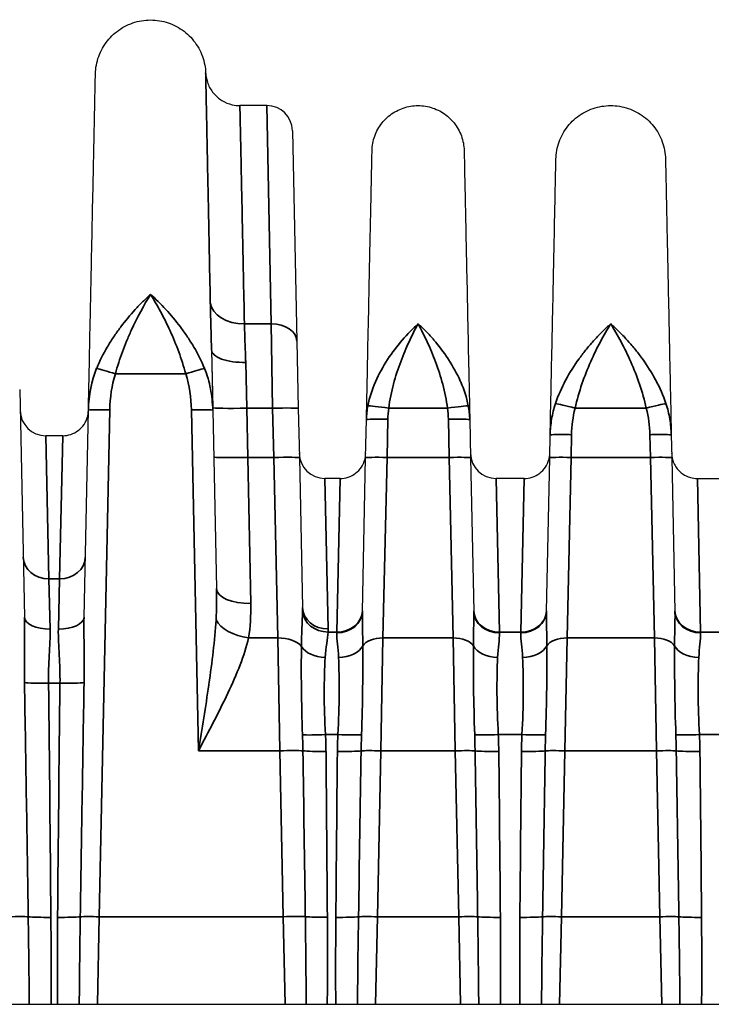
# Model space of a CAD drawing. Header units: millimetres. Extents: x 399 to 6233, y -1870 to 1602.
# Tile 617 of 656: x 5369 to 5385, y 665 to 688. Entities that reach past the tile are written whole.
import ezdxf

# ---------------------------------------------------------------- set-up
doc = ezdxf.new("R2010")
doc.units = ezdxf.units.MM
doc.layers.add('可見 (ISO)', color=7, linetype='Continuous', lineweight=25)
doc.layers.add('窄部可見 (ISO)', color=7, linetype='Continuous', lineweight=35)

msp = doc.modelspace()

# ---------------------------------------------------------------- linework, layer by layer
at = {"layer": '可見 (ISO)'}
for p, q in [((5374.602, 686.322), (5373.973, 686.322)), ((5375.202, 685.734), (5375.305, 680.819)), ((5375.305, 680.819), (5375.338, 679.243)), ((5373.309, 680.614), (5373.339, 679.206)), ((5373.309, 680.614), (5373.337, 679.263)), ((5368.829, 679.685), (5368.94, 674.367)), ((5370.332, 674.367), (5370.434, 679.206)), ((5373.339, 679.206), (5373.426, 675.039)), ((5375.338, 679.243), (5375.362, 678.092)), ((5376.91, 678.093), (5376.929, 678.985)), ((5379.343, 678.985), (5379.362, 678.093)), ((5369.834, 678.609), (5369.439, 678.609)), ((5381.21, 678.093), (5381.222, 678.626)), ((5384.051, 678.626), (5384.062, 678.093)), ((5375.362, 678.092), (5375.435, 674.595)), ((5376.835, 674.499), (5376.91, 678.093)), ((5379.362, 678.093), (5379.437, 674.499)), ((5381.135, 674.499), (5381.21, 678.093)), ((5384.062, 678.093), (5384.137, 674.499)), ((5376.313, 677.609), (5375.96, 677.609)), ((5380.613, 677.609), (5379.96, 677.609)), ((5384.66, 677.609), (5385.313, 677.609)), ((5330.636, 665.322), (5435.136, 665.322))]:
    msp.add_line(p, q, dxfattribs=at)
for centre, start, end in [((5374.602, 685.722), 1.2, 90), ((5373.917, 685.022), 83.2026, 83.206), ((5369.439, 679.209), 181.2, 270), ((5375.96, 678.209), 181.2, 270), ((5379.96, 678.209), 181.2, 270)]:
    msp.add_arc(centre, 0.6, start, end, dxfattribs=at)
for points, knots in [([(5370.598, 687.061), (5370.601, 687.199), (5370.627, 687.339), (5370.721, 687.601), (5370.791, 687.726), (5370.965, 687.945), (5371.071, 688.041), (5371.306, 688.192), (5371.437, 688.249), (5371.708, 688.317), (5371.851, 688.329), (5372.129, 688.307), (5372.268, 688.272), (5372.524, 688.161), (5372.645, 688.084), (5372.852, 687.897), (5372.942, 687.785), (5373.078, 687.542), (5373.127, 687.407), (5373.164, 687.21), (5373.171, 687.149), (5373.173, 687.088)], [0, 0, 0, 0, 0.0415912, 0.0415912, 0.0834756, 0.0834756, 0.1253494, 0.1253494, 0.1672236, 0.1672236, 0.2090978, 0.2090978, 0.2509719, 0.2509719, 0.292846, 0.292846, 0.3347202, 0.3347202, 0.3765944, 0.3765944, 0.3948716, 0.3948716, 0.3948716, 0.3948716]), ([(5370.434, 679.206), (5370.447, 679.837), (5370.46, 680.449), (5370.471, 681.001), (5370.482, 681.526), (5370.493, 682.03), (5370.503, 682.501), (5370.52, 683.346), (5370.536, 684.089), (5370.549, 684.729), (5370.55, 684.775), (5370.551, 684.819), (5370.552, 684.862), (5370.557, 685.078), (5370.561, 685.279), (5370.565, 685.464), (5370.568, 685.614), (5370.571, 685.754), (5370.574, 685.883), (5370.579, 686.14), (5370.584, 686.357), (5370.587, 686.533), (5370.595, 686.885), (5370.598, 687.061), (5370.598, 687.061)], [0.0274153, 0.0274153, 0.0274153, 0.0274153, 0.0879048, 0.0879048, 0.0879048, 0.1455713, 0.1455713, 0.1455713, 0.2489578, 0.2489578, 0.2489578, 0.2563426, 0.2563426, 0.2563426, 0.2930805, 0.2930805, 0.2930805, 0.3228054, 0.3228054, 0.3228054, 0.3818834, 0.3818834, 0.3818834, 0.5, 0.5, 0.5, 0.5]), ([(5373.173, 687.088), (5373.177, 687.002), (5373.195, 686.916), (5373.256, 686.755), (5373.301, 686.678), (5373.412, 686.545), (5373.479, 686.486), (5373.627, 686.395), (5373.709, 686.362), (5373.852, 686.329), (5373.912, 686.322), (5373.973, 686.322)], [0, 0, 0, 0, 0.0257313, 0.0257313, 0.0517438, 0.0517438, 0.0777478, 0.0777478, 0.1037521, 0.1037521, 0.1217844, 0.1217844, 0.1217844, 0.1217844]), ([(5377.061, 685.269), (5377.063, 685.384), (5377.085, 685.501), (5377.163, 685.72), (5377.222, 685.824), (5377.367, 686.007), (5377.455, 686.087), (5377.651, 686.213), (5377.761, 686.261), (5377.987, 686.318), (5378.106, 686.328), (5378.339, 686.309), (5378.455, 686.28), (5378.669, 686.188), (5378.77, 686.123), (5378.943, 685.967), (5379.017, 685.874), (5379.131, 685.671), (5379.172, 685.558), (5379.204, 685.386), (5379.21, 685.327), (5379.212, 685.269)], [0, 0, 0, 0, 0.0347036, 0.0347036, 0.0696795, 0.0696795, 0.1046456, 0.1046456, 0.1396121, 0.1396121, 0.1745785, 0.1745785, 0.2095449, 0.2095449, 0.2445113, 0.2445113, 0.2794777, 0.2794777, 0.3144441, 0.3144441, 0.3320164, 0.3320164, 0.3320164, 0.3320164]), ([(5381.357, 685.069), (5381.359, 685.207), (5381.385, 685.345), (5381.479, 685.606), (5381.548, 685.73), (5381.721, 685.947), (5381.826, 686.043), (5382.059, 686.193), (5382.19, 686.25), (5382.459, 686.317), (5382.601, 686.329), (5382.877, 686.307), (5383.016, 686.272), (5383.27, 686.162), (5383.39, 686.086), (5383.596, 685.9), (5383.685, 685.789), (5383.821, 685.547), (5383.869, 685.413), (5383.907, 685.208), (5383.914, 685.138), (5383.916, 685.069)], [0, 0, 0, 0, 0.0413231, 0.0413231, 0.0829384, 0.0829384, 0.1245431, 0.1245431, 0.1661483, 0.1661483, 0.2077533, 0.2077533, 0.2493584, 0.2493584, 0.2909635, 0.2909635, 0.3325686, 0.3325686, 0.3741737, 0.3741737, 0.3950529, 0.3950529, 0.3950529, 0.3950529]), ([(5376.929, 678.985), (5376.94, 679.49), (5376.95, 679.977), (5376.959, 680.42), (5376.968, 680.847), (5376.977, 681.256), (5376.985, 681.636), (5376.993, 682.023), (5377, 682.382), (5377.007, 682.714), (5377.014, 683.046), (5377.021, 683.353), (5377.026, 683.623), (5377.029, 683.756), (5377.032, 683.882), (5377.034, 683.999), (5377.037, 684.119), (5377.039, 684.23), (5377.041, 684.333), (5377.045, 684.538), (5377.049, 684.71), (5377.052, 684.85), (5377.058, 685.129), (5377.061, 685.269), (5377.061, 685.269)], [0.0294093, 0.0294093, 0.0294093, 0.0294093, 0.089244, 0.089244, 0.089244, 0.1470574, 0.1470574, 0.1470574, 0.2058814, 0.2058814, 0.2058814, 0.2647055, 0.2647055, 0.2647055, 0.2938656, 0.2938656, 0.2938656, 0.3235296, 0.3235296, 0.3235296, 0.3823536, 0.3823536, 0.3823536, 0.5, 0.5, 0.5, 0.5]), ([(5379.212, 685.269), (5379.212, 685.269), (5379.215, 685.129), (5379.22, 684.85), (5379.225, 684.64), (5379.231, 684.356), (5379.238, 683.999), (5379.241, 683.882), (5379.243, 683.756), (5379.246, 683.623), (5379.252, 683.353), (5379.258, 683.046), (5379.265, 682.714), (5379.272, 682.382), (5379.28, 682.023), (5379.288, 681.636), (5379.296, 681.256), (5379.304, 680.847), (5379.313, 680.42), (5379.323, 679.977), (5379.333, 679.49), (5379.343, 678.985)], [0.5000084, 0.5000084, 0.5000084, 0.5000084, 0.6176498, 0.6176498, 0.6176498, 0.7061501, 0.7061501, 0.7061501, 0.735298, 0.735298, 0.735298, 0.794122, 0.794122, 0.794122, 0.8529461, 0.8529461, 0.8529461, 0.9107639, 0.9107639, 0.9107639, 0.9705942, 0.9705942, 0.9705942, 0.9705942]), ([(5381.222, 678.626), (5381.234, 679.213), (5381.246, 679.779), (5381.256, 680.282), (5381.264, 680.654), (5381.272, 681.011), (5381.279, 681.349), (5381.287, 681.746), (5381.295, 682.115), (5381.302, 682.455), (5381.309, 682.796), (5381.316, 683.111), (5381.321, 683.386), (5381.324, 683.539), (5381.327, 683.683), (5381.33, 683.815), (5381.337, 684.159), (5381.343, 684.435), (5381.348, 684.641), (5381.354, 684.926), (5381.357, 685.069), (5381.357, 685.069)], [0.030065, 0.030065, 0.030065, 0.030065, 0.0975901, 0.0975901, 0.0975901, 0.1475485, 0.1475485, 0.1475485, 0.2062907, 0.2062907, 0.2062907, 0.265033, 0.265033, 0.265033, 0.2977638, 0.2977638, 0.2977638, 0.3825174, 0.3825174, 0.3825174, 0.5, 0.5, 0.5, 0.5]), ([(5383.916, 685.069), (5383.916, 685.069), (5383.919, 684.926), (5383.925, 684.641), (5383.929, 684.435), (5383.935, 684.159), (5383.942, 683.815), (5383.945, 683.683), (5383.948, 683.54), (5383.951, 683.386), (5383.957, 683.111), (5383.963, 682.796), (5383.971, 682.455), (5383.978, 682.115), (5383.985, 681.746), (5383.994, 681.349), (5384.001, 681.011), (5384.008, 680.654), (5384.016, 680.282), (5384.027, 679.779), (5384.039, 679.213), (5384.051, 678.626)], [0.5000086, 0.5000086, 0.5000086, 0.5000086, 0.6174862, 0.6174862, 0.6174862, 0.7022467, 0.7022467, 0.7022467, 0.7349706, 0.7349706, 0.7349706, 0.7937128, 0.7937128, 0.7937128, 0.852455, 0.852455, 0.852455, 0.9024183, 0.9024183, 0.9024183, 0.9699385, 0.9699385, 0.9699385, 0.9699385]), ([(5369.834, 678.609), (5369.898, 678.609), (5369.964, 678.619), (5370.087, 678.661), (5370.146, 678.692), (5370.249, 678.771), (5370.295, 678.819), (5370.367, 678.927), (5370.395, 678.988), (5370.419, 679.074), (5370.424, 679.098), (5370.431, 679.147), (5370.433, 679.171), (5370.434, 679.196)], [0, 0, 0, 0, 0.01938058, 0.01938058, 0.03888823, 0.03888823, 0.05839129, 0.05839129, 0.07789451, 0.07789451, 0.08520881, 0.08520881, 0.09263584, 0.09263584, 0.09263584, 0.09263584]), ([(5376.313, 677.609), (5376.377, 677.609), (5376.443, 677.619), (5376.566, 677.661), (5376.625, 677.692), (5376.728, 677.771), (5376.774, 677.819), (5376.847, 677.927), (5376.874, 677.988), (5376.898, 678.074), (5376.903, 678.098), (5376.91, 678.147), (5376.912, 678.171), (5376.913, 678.196)], [0, 0, 0, 0, 0.01938058, 0.01938058, 0.03888823, 0.03888823, 0.05839129, 0.05839129, 0.07789451, 0.07789451, 0.08520881, 0.08520881, 0.09263584, 0.09263584, 0.09263584, 0.09263584]), ([(5380.613, 677.609), (5380.677, 677.609), (5380.743, 677.619), (5380.866, 677.661), (5380.925, 677.692), (5381.028, 677.771), (5381.074, 677.819), (5381.147, 677.927), (5381.174, 677.988), (5381.198, 678.074), (5381.203, 678.098), (5381.21, 678.147), (5381.212, 678.171), (5381.213, 678.196)], [0, 0, 0, 0, 0.01938058, 0.01938058, 0.03888823, 0.03888823, 0.05839129, 0.05839129, 0.07789451, 0.07789451, 0.08520881, 0.08520881, 0.09263584, 0.09263584, 0.09263584, 0.09263584]), ([(5384.06, 678.196), (5384.06, 678.173), (5384.062, 678.15), (5384.068, 678.105), (5384.073, 678.082), (5384.089, 678.018), (5384.105, 677.977), (5384.143, 677.901), (5384.166, 677.865), (5384.219, 677.8), (5384.249, 677.77), (5384.313, 677.717), (5384.349, 677.694), (5384.424, 677.656), (5384.463, 677.64), (5384.554, 677.616), (5384.607, 677.609), (5384.66, 677.609)], [0, 0, 0, 0, 0.00692113, 0.00692113, 0.01375081, 0.01375081, 0.02679823, 0.02679823, 0.0393646, 0.0393646, 0.05193098, 0.05193098, 0.06449736, 0.06449736, 0.07706374, 0.07706374, 0.09281981, 0.09281981, 0.09281981, 0.09281981])]:
    msp.add_open_spline(points, degree=3, knots=knots, dxfattribs=at)
msp.add_open_spline([(5373.173, 687.088), (5373.173, 687.088), (5373.173, 687.088), (5373.173, 687.088)], degree=3, dxfattribs=at)
at = {"layer": '窄部可見 (ISO)'}
for p, q in [((5374.705, 681.221), (5374.602, 686.322)), ((5371.676, 681.55), (5371.676, 681.55)), ((5374.078, 681.221), (5374.705, 681.221)), ((5374.738, 679.252), (5374.705, 681.221)), ((5374.137, 679.252), (5374.109, 680.319)), ((5372.708, 680.054), (5371.064, 680.054)), ((5370.934, 679.212), (5370.686, 667.369)), ((5373.006, 671.246), (5372.839, 679.212)), ((5374.738, 679.252), (5374.137, 679.252)), ((5374.137, 679.252), (5374.161, 678.1)), ((5374.762, 678.1), (5374.738, 679.252)), ((5378.822, 679.252), (5377.45, 679.252)), ((5383.468, 679.252), (5381.804, 679.252)), ((5377.429, 678.991), (5377.41, 678.1)), ((5378.862, 678.1), (5378.843, 678.991)), ((5369.51, 675.261), (5369.439, 678.609)), ((5369.762, 675.261), (5369.834, 678.609)), ((5381.721, 678.632), (5381.71, 678.1)), ((5383.562, 678.1), (5383.551, 678.632)), ((5374.161, 678.1), (5374.762, 678.1)), ((5374.161, 678.1), (5374.226, 674.686)), ((5374.857, 673.882), (5374.762, 678.1)), ((5377.41, 678.1), (5377.316, 673.882)), ((5377.41, 678.1), (5378.862, 678.1)), ((5378.956, 673.882), (5378.862, 678.1)), ((5381.71, 678.1), (5381.616, 673.882)), ((5381.71, 678.1), (5383.562, 678.1)), ((5383.656, 673.882), (5383.562, 678.1)), ((5376.035, 674.092), (5375.96, 677.609)), ((5376.236, 674.018), (5376.313, 677.609)), ((5380.037, 674.018), (5379.96, 677.609)), ((5380.536, 674.018), (5380.613, 677.609)), ((5384.66, 677.609), (5384.737, 674.018)), ((5369.51, 675.261), (5369.762, 675.261)), ((5369.54, 674.091), (5369.51, 675.261)), ((5369.762, 675.261), (5369.732, 674.091)), ((5374.857, 673.882), (5374.176, 673.882)), ((5374.857, 673.882), (5374.906, 671.246)), ((5376.034, 674.018), (5376.236, 674.018)), ((5376.236, 674.018), (5376.235, 674.001)), ((5377.267, 671.246), (5377.316, 673.882)), ((5378.956, 673.882), (5377.316, 673.882)), ((5378.956, 673.882), (5379.006, 671.246)), ((5380.037, 674.018), (5380.536, 674.018)), ((5380.037, 674.001), (5380.037, 674.018)), ((5380.536, 674.018), (5380.535, 674.001)), ((5381.567, 671.246), (5381.616, 673.882)), ((5383.656, 673.882), (5381.616, 673.882)), ((5383.656, 673.882), (5383.706, 671.246)), ((5384.737, 674.018), (5385.236, 674.018)), ((5384.737, 674.001), (5384.737, 674.018)), ((5374.064, 673.489), (5374.064, 673.489)), ((5375.408, 673.418), (5375.408, 673.418)), ((5376.845, 673.418), (5376.845, 673.418)), ((5379.427, 673.418), (5379.427, 673.418)), ((5381.145, 673.418), (5381.145, 673.418)), ((5384.127, 673.418), (5384.127, 673.418)), ((5369.77, 672.824), (5369.502, 672.824)), ((5373.122, 671.965), (5373.122, 671.965)), ((5373.072, 671.657), (5373.072, 671.657)), ((5373.205, 671.626), (5373.205, 671.626)), ((5373.293, 671.756), (5373.293, 671.756)), ((5375.437, 671.584), (5375.437, 671.584)), ((5376.263, 671.625), (5375.974, 671.625)), ((5376.813, 671.584), (5376.813, 671.584)), ((5379.459, 671.584), (5379.459, 671.584)), ((5380.563, 671.625), (5380.01, 671.625)), ((5381.113, 671.584), (5381.113, 671.584)), ((5384.159, 671.584), (5384.159, 671.584)), ((5385.263, 671.625), (5384.71, 671.625)), ((5374.906, 671.246), (5373.006, 671.246)), ((5374.987, 667.369), (5374.906, 671.246)), ((5377.267, 671.246), (5377.186, 667.369)), ((5379.006, 671.246), (5377.267, 671.246)), ((5379.087, 667.369), (5379.006, 671.246)), ((5381.567, 671.246), (5381.486, 667.369)), ((5383.706, 671.246), (5381.567, 671.246)), ((5383.787, 667.369), (5383.706, 671.246)), ((5370.643, 665.322), (5370.686, 667.369)), ((5370.686, 667.369), (5374.987, 667.369)), ((5374.987, 667.369), (5375.03, 665.322)), ((5377.143, 665.322), (5377.186, 667.369)), ((5377.186, 667.369), (5379.087, 667.369)), ((5379.087, 667.369), (5379.13, 665.322)), ((5381.443, 665.322), (5381.486, 667.369)), ((5381.486, 667.369), (5383.787, 667.369)), ((5383.787, 667.369), (5383.83, 665.322))]:
    msp.add_line(p, q, dxfattribs=at)
for centre, major_axis, ratio, start_param, end_param in [((5374.078, 681.774), (-0.8, -0.015), 0.691392, 0.078536, 1.557475), ((5371.674, 681.126), (-0.5, 0.01), 0.653997, 4.826665, 4.826703), ((5372.098, 681.126), (-0.5, -0.01), 0.653979, 4.598088, 4.598124), ((5374.705, 680.806), (0.6, 0.013), 0.69138, 0, 1.556315), ((5373.192, 678.374), (-1.807, 2.751), 0.758128, 0.479501, 0.834376), ((5371.064, 680.036), (0.476, -0.152), 0.033257, 1.581382, 2.741613), ((5372.708, 680.036), (0.476, 0.152), 0.033257, 0.39998, 1.560211), ((5374.137, 679.28), (-0.8, -0.017), 0.034892, 0, 1.570065), ((5374.738, 679.231), (0.6, 0.013), 0.034892, 0, 1.570065), ((5377.45, 679.234), (-0.495, 0.072), 0.034539, 4.717398, 6.113427), ((5378.822, 679.234), (0.495, 0.072), 0.034539, 0.169758, 1.565787), ((5381.804, 679.234), (-0.484, 0.127), 0.033759, 4.721243, 5.969613), ((5383.468, 679.234), (0.484, 0.127), 0.033759, 0.313572, 1.561942), ((5374.161, 678.128), (-0.8, -0.017), 0.034892, 0, 1.570065), ((5374.762, 678.079), (0.6, 0.013), 0.034892, 0, 1.570065), ((5377.41, 678.083), (-0.5, 0.01), 0.034892, 4.71312, 6.283185), ((5378.862, 678.083), (0.5, 0.01), 0.034892, 0, 1.570065), ((5381.71, 678.083), (-0.5, 0.01), 0.034892, 4.71312, 6.283185), ((5383.562, 678.083), (0.5, 0.01), 0.034892, 0, 1.570065), ((5369.51, 675.784), (-0.6, -0.013), 0.871195, 0, 1.552549), ((5369.762, 675.784), (0.6, -0.013), 0.871195, 4.730636, 6.283185), ((5374.226, 675.056), (-0.8, -0.017), 0.461544, 0, 1.561129), ((5376.035, 674.608), (-0.6, -0.013), 0.859283, 0, 1.552799), ((5369.54, 674.38), (-0.6, -0.013), 0.481235, 0, 1.560716), ((5369.732, 674.38), (0.6, -0.013), 0.481235, 4.722469, 6.283185), ((5376.034, 674.532), (-0.599, 0.028), 0.856112, 0.114309, 1.610957), ((5376.235, 674.512), (0.6, -0.013), 0.850862, 4.73021, 6.283185), ((5376.236, 674.532), (0.6, -0.013), 0.856313, 4.730324, 6.283185), ((5380.037, 674.532), (-0.6, -0.013), 0.856313, 0, 1.552861), ((5380.037, 674.512), (-0.6, -0.013), 0.850862, 0, 1.552975), ((5380.535, 674.512), (0.6, -0.013), 0.850862, 4.73021, 6.283185), ((5380.536, 674.532), (0.6, -0.013), 0.856313, 4.730324, 6.283185), ((5384.737, 674.532), (-0.6, -0.013), 0.856313, 0, 1.552861), ((5384.737, 674.512), (-0.6, -0.013), 0.850862, 0, 1.552975), ((5374.176, 674.332), (-0.786, 0.15), 0.555227, 0.385484, 1.676699), ((5374.857, 673.545), (0.6, 0.013), 0.56206, 0.384076, 1.559023), ((5377.316, 673.601), (-0.5, 0.01), 0.56206, 4.724162, 5.958793), ((5378.956, 673.601), (0.5, 0.01), 0.56206, 0.324392, 1.559023), ((5381.616, 673.601), (-0.5, 0.01), 0.56206, 4.724162, 5.958793), ((5383.656, 673.601), (0.5, 0.01), 0.56206, 0.324392, 1.559023), ((5375.964, 673.821), (-0.599, 0.027), 0.65857, 0.424468, 1.600429), ((5376.278, 673.82), (0.6, 0.02), 0.658485, 4.690186, 5.92531), ((5379.994, 673.82), (-0.6, 0.02), 0.658485, 0.357875, 1.592999), ((5380.578, 673.82), (0.6, 0.02), 0.658485, 4.690186, 5.92531), ((5384.694, 673.82), (-0.6, 0.02), 0.658485, 0.357875, 1.592999), ((5368.134, 688.978), (0.964, -45.999), 0.010868, 1.081508, 1.212085), ((5369.502, 672.859), (-0.6, -0.007), 0.058754, 0.357898, 1.570091), ((5368.781, 680.191), (-0.533, 32.384), 0.019013, 4.304483, 4.482558), ((5370.491, 680.191), (0.533, 32.384), 0.019013, 1.800628, 1.978702), ((5369.77, 672.859), (0.6, -0.007), 0.058754, 4.713094, 5.925287), ((5371.139, 688.978), (-0.964, -45.999), 0.010868, 5.0711, 5.201678), ((5375.974, 671.66), (-0.599, -0.029), 0.058689, 0.454485, 1.567938), ((5371.275, 670.822), (0.098, 8.678), 0.48068, 4.766605, 4.809703), ((5365.915, 671.138), (10.07, 0), 0.998272, 0.009209, 0.048451), ((5387.93, 671.103), (-11.679, 0), 0.998272, 6.23842, 6.27237), ((5376.263, 671.66), (-0.599, 0.027), 0.058699, 1.573438, 2.74251), ((5379.817, 670.834), (0.015, -8.387), 0.359374, 4.617716, 4.662757), ((5380.01, 671.66), (0.599, 0.027), 0.058699, 3.540675, 4.709747), ((5376.456, 670.834), (0.015, 8.387), 0.359374, 4.762021, 4.807062), ((5368.342, 671.103), (11.679, 0), 0.998272, 0.010815, 0.044766), ((5392.23, 671.103), (-11.679, 0), 0.998272, 6.23842, 6.27237), ((5380.563, 671.66), (0.599, -0.027), 0.058699, 4.715031, 5.884103), ((5384.117, 670.834), (0.015, -8.387), 0.359374, 4.617716, 4.662757), ((5384.71, 671.66), (-0.599, -0.027), 0.058699, 0.399082, 1.568154), ((5381.156, 670.834), (0.015, 8.387), 0.359374, 4.762021, 4.807062), ((5373.042, 671.103), (11.679, 0), 0.998272, 0.010815, 0.044766), ((5374.906, 671.225), (-0.6, -0.013), 0.034892, 3.592536, 4.711658), ((2515.516, 627.993), (2860.217, -15.262), 0.998902, 0.019124, 0.020481), ((5375.985, 671.266), (-0.6, -0.006), 0.058756, 0.451486, 1.570247), ((5375.141, 682.461), (-0.566, 35.382), 0.019792, 4.270991, 4.389097), ((5376.993, 679.91), (0.529, 32.381), 0.019208, 1.842505, 1.969301), ((5376.252, 671.265), (-0.6, 0.007), 0.058755, 1.571441, 2.746354), ((8504.666, 620.006), (-3128.226, -18.641), 0.998953, 6.260823, 6.262063), ((5377.267, 671.229), (-0.5, 0.01), 0.034892, 4.71312, 5.888413), ((5379.006, 671.229), (0.5, 0.01), 0.034892, 0.394772, 1.570065), ((2251.606, 620.006), (3128.226, -18.641), 0.998953, 0.021122, 0.022363), ((5380.021, 671.265), (0.6, 0.007), 0.058755, 3.536831, 4.711744), ((5379.28, 679.91), (-0.529, 32.381), 0.019208, 4.313885, 4.44068), ((5381.293, 679.91), (0.529, 32.381), 0.019208, 1.842505, 1.969301), ((5380.552, 671.265), (0.6, -0.007), 0.058755, 4.713034, 5.887947), ((8508.966, 620.006), (-3128.226, -18.641), 0.998953, 6.260823, 6.262063), ((5381.567, 671.229), (0.5, -0.01), 0.034892, 1.571527, 2.746821), ((5383.706, 671.229), (0.5, 0.01), 0.034892, 0.394772, 1.570065), ((2256.306, 620.006), (3128.226, -18.641), 0.998953, 0.021122, 0.022363), ((5384.721, 671.265), (-0.6, -0.007), 0.058755, 0.395239, 1.570152), ((5383.98, 679.91), (-0.529, 32.381), 0.019208, 4.313885, 4.44068), ((5368.587, 667.351), (0.5, 0.01), 0.034892, 0.488057, 1.570065), ((5369.558, 667.389), (-0.6, -0.005), 0.058756, 0.488652, 1.570312), ((5369.715, 667.389), (-0.6, 0.005), 0.058756, 1.57128, 2.65294), ((5370.686, 667.351), (0.5, -0.01), 0.034892, 1.571527, 2.653535), ((5374.987, 667.348), (-0.6, -0.013), 0.034892, 3.680395, 4.711658), ((5376.016, 667.391), (-0.6, -0.004), 0.058757, 0.539472, 1.570406), ((5376.215, 667.389), (-0.6, 0.005), 0.058756, 1.57128, 2.65294), ((5377.186, 667.351), (-0.5, 0.01), 0.034892, 4.71312, 5.795128), ((5379.087, 667.351), (0.5, 0.01), 0.034892, 0.488057, 1.570065), ((5380.058, 667.389), (0.6, 0.005), 0.058756, 3.630245, 4.711905), ((5380.515, 667.389), (0.6, -0.005), 0.058756, 4.712873, 5.794533), ((5381.486, 667.351), (0.5, -0.01), 0.034892, 1.571527, 2.653535), ((5383.787, 667.351), (0.5, 0.01), 0.034892, 0.488057, 1.570065), ((5384.758, 667.389), (-0.6, -0.005), 0.058756, 0.488652, 1.570312)]:
    msp.add_ellipse(centre, major_axis=major_axis, ratio=ratio, start_param=start_param, end_param=end_param, dxfattribs=at)
for points, knots in [([(5373.282, 681.716), (5373.265, 682.561), (5373.25, 683.317), (5373.237, 683.983), (5373.236, 683.987), (5373.236, 683.992), (5373.236, 683.996), (5373.23, 684.327), (5373.223, 684.634), (5373.218, 684.913), (5373.218, 684.917), (5373.218, 684.92), (5373.218, 684.924), (5373.212, 685.203), (5373.207, 685.455), (5373.202, 685.682), (5373.202, 685.684), (5373.202, 685.687), (5373.202, 685.689), (5373.197, 685.916), (5373.193, 686.116), (5373.19, 686.289), (5373.19, 686.291), (5373.19, 686.292), (5373.19, 686.294), (5373.186, 686.467), (5373.183, 686.614), (5373.181, 686.732), (5373.181, 686.733), (5373.181, 686.733), (5373.181, 686.734), (5373.176, 686.969), (5373.173, 687.088), (5373.173, 687.088)], [0, 0, 0, 0, 0.00347114, 0.00347114, 0.00347114, 0.00349482, 0.00349482, 0.00349482, 0.00522004, 0.00522004, 0.00522004, 0.00524223, 0.00524223, 0.00524223, 0.00697026, 0.00697026, 0.00697026, 0.00698964, 0.00698964, 0.00698964, 0.00872109, 0.00872109, 0.00872109, 0.00873705, 0.00873705, 0.00873705, 0.01047215, 0.01047215, 0.01047215, 0.01048446, 0.01048446, 0.01048446, 0.01396875, 0.01396875, 0.01396875, 0.01396875]), ([(5373.973, 686.322), (5373.973, 686.322), (5373.975, 686.21), (5373.982, 685.875), (5373.985, 685.735), (5373.992, 685.404), (5373.996, 685.212), (5374.005, 684.779), (5374.01, 684.536), (5374.022, 684.001), (5374.028, 683.706), (5374.047, 682.753), (5374.062, 682.031), (5374.078, 681.221)], [0.01342763, 0.01342763, 0.01342763, 0.01342763, 0.01677141, 0.01677141, 0.01844855, 0.01844855, 0.02012569, 0.02012569, 0.02180283, 0.02180283, 0.02347997, 0.02347997, 0.02683425, 0.02683425, 0.02683425, 0.02683425]), ([(5370.627, 680.182), (5370.698, 680.354), (5370.781, 680.519), (5370.874, 680.679), (5370.921, 680.758), (5370.97, 680.837), (5371.022, 680.914), (5371.073, 680.991), (5371.127, 681.066), (5371.182, 681.14), (5371.184, 681.143), (5371.187, 681.146), (5371.189, 681.15), (5371.297, 681.293), (5371.41, 681.428), (5371.525, 681.554), (5371.585, 681.619), (5371.644, 681.681), (5371.705, 681.741), (5371.765, 681.8), (5371.827, 681.858), (5371.886, 681.911)], [0, 0, 0, 0, 0.000553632, 0.000553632, 0.000553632, 0.000830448, 0.000830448, 0.000830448, 0.001107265, 0.001107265, 0.001107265, 0.001120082, 0.001120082, 0.001120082, 0.001660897, 0.001660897, 0.001660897, 0.001937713, 0.001937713, 0.001937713, 0.002214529, 0.002214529, 0.002214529, 0.002214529]), ([(5371.886, 681.911), (5371.731, 681.661), (5371.576, 681.376), (5371.433, 681.065), (5371.397, 680.984), (5371.361, 680.902), (5371.326, 680.819), (5371.292, 680.738), (5371.26, 680.655), (5371.229, 680.571), (5371.167, 680.404), (5371.111, 680.232), (5371.064, 680.054)], [-0.000011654, -0.000011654, -0.000011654, -0.000011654, 0.001084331, 0.001084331, 0.001084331, 0.001367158, 0.001367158, 0.001367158, 0.001642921, 0.001642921, 0.001642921, 0.002194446, 0.002194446, 0.002194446, 0.002194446]), ([(5371.886, 681.911), (5372.126, 681.697), (5372.365, 681.44), (5372.583, 681.15), (5372.585, 681.147), (5372.588, 681.143), (5372.59, 681.14), (5372.645, 681.067), (5372.699, 680.991), (5372.75, 680.914), (5372.802, 680.837), (5372.851, 680.759), (5372.898, 680.679), (5372.991, 680.52), (5373.075, 680.355), (5373.145, 680.182)], [-0.000011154, -0.000011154, -0.000011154, -0.000011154, 0.001103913, 0.001103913, 0.001103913, 0.001116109, 0.001116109, 0.001116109, 0.001397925, 0.001397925, 0.001397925, 0.001679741, 0.001679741, 0.001679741, 0.002243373, 0.002243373, 0.002243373, 0.002243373]), ([(5372.708, 680.054), (5372.661, 680.232), (5372.605, 680.404), (5372.544, 680.571), (5372.513, 680.655), (5372.48, 680.738), (5372.446, 680.819), (5372.413, 680.9), (5372.377, 680.98), (5372.342, 681.059), (5372.27, 681.216), (5372.195, 681.366), (5372.119, 681.508), (5372.042, 681.651), (5371.963, 681.787), (5371.886, 681.911)], [0, 0, 0, 0, 0.000545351, 0.000545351, 0.000545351, 0.000818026, 0.000818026, 0.000818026, 0.001090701, 0.001090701, 0.001090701, 0.001636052, 0.001636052, 0.001636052, 0.002181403, 0.002181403, 0.002181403, 0.002181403]), ([(5373.309, 680.614), (5373.309, 680.638), (5373.308, 680.66), (5373.308, 680.683), (5373.307, 680.708), (5373.307, 680.732), (5373.306, 680.757), (5373.305, 680.806), (5373.303, 680.855), (5373.302, 680.904), (5373.3, 681), (5373.297, 681.095), (5373.295, 681.187), (5373.29, 681.372), (5373.285, 681.549), (5373.282, 681.716)], [0.000000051, 0.000000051, 0.000000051, 0.000000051, 0.000078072, 0.000078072, 0.000078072, 0.000163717, 0.000163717, 0.000163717, 0.000335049, 0.000335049, 0.000335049, 0.000678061, 0.000678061, 0.000678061, 0.001367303, 0.001367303, 0.001367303, 0.001367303]), ([(5374.078, 681.221), (5374.082, 681.09), (5374.087, 680.949), (5374.092, 680.798), (5374.095, 680.722), (5374.098, 680.642), (5374.101, 680.561), (5374.103, 680.521), (5374.104, 680.48), (5374.105, 680.438), (5374.106, 680.418), (5374.107, 680.397), (5374.107, 680.376), (5374.108, 680.357), (5374.108, 680.338), (5374.109, 680.319)], [0, 0, 0, 0, 0.000540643, 0.000540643, 0.000540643, 0.000815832, 0.000815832, 0.000815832, 0.000951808, 0.000951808, 0.000951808, 0.001019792, 0.001019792, 0.001019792, 0.001081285, 0.001081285, 0.001081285, 0.001081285]), ([(5376.963, 679.308), (5377.036, 679.69), (5377.213, 680.062), (5377.424, 680.387), (5377.635, 680.711), (5377.886, 680.997), (5378.136, 681.221)], [0, 0, 0, 0, 0.00119489, 0.00119489, 0.00119489, 0.002389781, 0.002389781, 0.002389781, 0.002389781]), ([(5378.136, 681.221), (5378.065, 681.092), (5377.993, 680.952), (5377.924, 680.803), (5377.856, 680.656), (5377.791, 680.501), (5377.73, 680.338), (5377.668, 680.173), (5377.61, 679.997), (5377.562, 679.816), (5377.513, 679.633), (5377.474, 679.446), (5377.45, 679.252)], [-0.000011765, -0.000011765, -0.000011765, -0.000011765, 0.000565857, 0.000565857, 0.000565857, 0.001135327, 0.001135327, 0.001135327, 0.001714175, 0.001714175, 0.001714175, 0.002298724, 0.002298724, 0.002298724, 0.002298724]), ([(5378.136, 681.221), (5378.199, 681.165), (5378.261, 681.106), (5378.323, 681.042), (5378.385, 680.979), (5378.447, 680.912), (5378.507, 680.843), (5378.623, 680.708), (5378.733, 680.562), (5378.837, 680.404), (5378.84, 680.399), (5378.844, 680.394), (5378.847, 680.388), (5378.95, 680.23), (5379.045, 680.06), (5379.122, 679.886), (5379.125, 679.88), (5379.128, 679.874), (5379.131, 679.868), (5379.21, 679.687), (5379.273, 679.499), (5379.309, 679.308)], [-0.000011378, -0.000011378, -0.000011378, -0.000011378, 0.000287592, 0.000287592, 0.000287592, 0.000586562, 0.000586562, 0.000586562, 0.001165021, 0.001165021, 0.001165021, 0.001184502, 0.001184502, 0.001184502, 0.001762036, 0.001762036, 0.001762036, 0.001782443, 0.001782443, 0.001782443, 0.002380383, 0.002380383, 0.002380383, 0.002380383]), ([(5378.822, 679.252), (5378.799, 679.443), (5378.76, 679.629), (5378.712, 679.809), (5378.664, 679.99), (5378.607, 680.166), (5378.545, 680.332), (5378.484, 680.497), (5378.417, 680.654), (5378.348, 680.803), (5378.279, 680.952), (5378.207, 681.093), (5378.136, 681.221)], [0, 0, 0, 0, 0.000572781, 0.000572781, 0.000572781, 0.001145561, 0.001145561, 0.001145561, 0.001718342, 0.001718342, 0.001718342, 0.002291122, 0.002291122, 0.002291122, 0.002291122]), ([(5381.346, 679.36), (5381.409, 679.548), (5381.489, 679.728), (5381.583, 679.903), (5381.585, 679.907), (5381.588, 679.912), (5381.59, 679.917), (5381.682, 680.086), (5381.787, 680.251), (5381.897, 680.405), (5381.9, 680.409), (5381.904, 680.414), (5381.907, 680.419), (5381.961, 680.493), (5382.015, 680.564), (5382.072, 680.634), (5382.131, 680.708), (5382.193, 680.779), (5382.255, 680.848), (5382.317, 680.916), (5382.381, 680.982), (5382.444, 681.044), (5382.508, 681.107), (5382.573, 681.166), (5382.636, 681.221)], [0, 0, 0, 0, 0.000592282, 0.000592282, 0.000592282, 0.000608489, 0.000608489, 0.000608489, 0.001184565, 0.001184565, 0.001184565, 0.00120247, 0.00120247, 0.00120247, 0.001480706, 0.001480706, 0.001480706, 0.001776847, 0.001776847, 0.001776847, 0.002072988, 0.002072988, 0.002072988, 0.002369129, 0.002369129, 0.002369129, 0.002369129]), ([(5382.636, 681.221), (5382.555, 681.092), (5382.473, 680.952), (5382.394, 680.804), (5382.316, 680.657), (5382.241, 680.503), (5382.169, 680.339), (5382.096, 680.174), (5382.026, 679.997), (5381.964, 679.817), (5381.902, 679.634), (5381.847, 679.446), (5381.804, 679.252)], [-0.000011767, -0.000011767, -0.000011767, -0.000011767, 0.000578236, 0.000578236, 0.000578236, 0.001160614, 0.001160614, 0.001160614, 0.001751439, 0.001751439, 0.001751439, 0.002348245, 0.002348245, 0.002348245, 0.002348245]), ([(5382.636, 681.221), (5382.668, 681.193), (5382.7, 681.165), (5382.732, 681.135), (5382.764, 681.106), (5382.796, 681.075), (5382.828, 681.044), (5382.892, 680.982), (5382.955, 680.917), (5383.016, 680.849), (5383.078, 680.781), (5383.139, 680.71), (5383.199, 680.636), (5383.255, 680.566), (5383.311, 680.494), (5383.365, 680.419), (5383.368, 680.415), (5383.371, 680.41), (5383.375, 680.406), (5383.486, 680.251), (5383.59, 680.086), (5383.682, 679.917), (5383.684, 679.912), (5383.687, 679.907), (5383.69, 679.903), (5383.783, 679.728), (5383.864, 679.548), (5383.927, 679.36)], [-0.000011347, -0.000011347, -0.000011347, -0.000011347, 0.000139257, 0.000139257, 0.000139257, 0.000289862, 0.000289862, 0.000289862, 0.000591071, 0.000591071, 0.000591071, 0.00089228, 0.00089228, 0.00089228, 0.001176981, 0.001176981, 0.001176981, 0.001193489, 0.001193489, 0.001193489, 0.001779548, 0.001779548, 0.001779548, 0.001795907, 0.001795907, 0.001795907, 0.002398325, 0.002398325, 0.002398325, 0.002398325]), ([(5383.468, 679.252), (5383.426, 679.444), (5383.372, 679.63), (5383.311, 679.81), (5383.249, 679.991), (5383.179, 680.167), (5383.106, 680.333), (5383.033, 680.499), (5382.957, 680.656), (5382.878, 680.804), (5382.799, 680.952), (5382.717, 681.093), (5382.636, 681.221)], [0, 0, 0, 0, 0.000584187, 0.000584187, 0.000584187, 0.001168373, 0.001168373, 0.001168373, 0.00175256, 0.00175256, 0.00175256, 0.002336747, 0.002336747, 0.002336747, 0.002336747]), ([(5374.109, 680.319), (5373.901, 680.316), (5373.694, 680.345), (5373.546, 680.4), (5373.398, 680.455), (5373.311, 680.534), (5373.309, 680.614)], [0, 0, 0, 0, 0.5, 0.5, 0.5, 1, 1, 1, 1]), ([(5373.145, 680.182), (5373.209, 680.027), (5373.255, 679.867), (5373.318, 679.54), (5373.335, 679.371), (5373.339, 679.206)], [0, 0, 0, 0, 0.000505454, 0.000505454, 0.001010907, 0.001010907, 0.001010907, 0.001010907]), ([(5370.434, 679.206), (5370.434, 679.21), (5370.488, 679.213), (5370.58, 679.214), (5370.673, 679.216), (5370.803, 679.215), (5370.934, 679.212)], [0, 0, 0, 0, 0.5, 0.5, 0.5, 1, 1, 1, 1]), ([(5372.839, 679.212), (5372.97, 679.215), (5373.1, 679.216), (5373.192, 679.214), (5373.285, 679.213), (5373.339, 679.21), (5373.339, 679.206)], [0, 0, 0, 0, 0.5, 0.5, 0.5, 1, 1, 1, 1]), ([(5376.929, 678.985), (5376.929, 678.99), (5376.929, 678.996), (5376.93, 679.003), (5376.93, 679.009), (5376.93, 679.016), (5376.93, 679.023), (5376.931, 679.036), (5376.932, 679.05), (5376.932, 679.064), (5376.934, 679.091), (5376.936, 679.118), (5376.939, 679.145), (5376.945, 679.199), (5376.953, 679.254), (5376.963, 679.308)], [-0.00000006, -0.00000006, -0.00000006, -0.00000006, 0.0000185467, 0.0000185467, 0.0000185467, 0.0000394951, 0.0000394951, 0.0000394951, 0.0000814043, 0.0000814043, 0.0000814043, 0.0001653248, 0.0001653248, 0.0001653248, 0.0003340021, 0.0003340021, 0.0003340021, 0.0003340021]), ([(5381.222, 678.626), (5381.224, 678.749), (5381.236, 678.874), (5381.276, 679.119), (5381.306, 679.24), (5381.346, 679.36)], [-0.000000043, -0.000000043, -0.000000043, -0.000000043, 0.0003786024, 0.0003786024, 0.0007572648, 0.0007572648, 0.0007572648, 0.0007572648]), ([(5383.927, 679.36), (5383.967, 679.24), (5383.996, 679.119), (5384.037, 678.874), (5384.048, 678.749), (5384.051, 678.626)], [0, 0, 0, 0, 0.0003786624, 0.0003786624, 0.0007573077, 0.0007573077, 0.0007573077, 0.0007573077]), ([(5377.429, 678.991), (5377.298, 678.994), (5377.168, 678.995), (5377.076, 678.994), (5376.983, 678.993), (5376.929, 678.989), (5376.929, 678.985)], [0, 0, 0, 0, 0.5, 0.5, 0.5, 1, 1, 1, 1]), ([(5378.843, 678.991), (5378.974, 678.994), (5379.104, 678.995), (5379.197, 678.993), (5379.289, 678.992), (5379.343, 678.989), (5379.343, 678.985)], [0, 0, 0, 0, 0.5, 0.5, 0.5, 1, 1, 1, 1]), ([(5381.222, 678.626), (5381.222, 678.629), (5381.276, 678.633), (5381.368, 678.634), (5381.461, 678.635), (5381.591, 678.634), (5381.721, 678.632)], [0, 0, 0, 0, 0.5, 0.5, 0.5, 1, 1, 1, 1]), ([(5383.551, 678.632), (5383.682, 678.634), (5383.812, 678.635), (5383.904, 678.634), (5383.997, 678.633), (5384.051, 678.629), (5384.051, 678.626)], [0, 0, 0, 0, 0.5, 0.5, 0.5, 1, 1, 1, 1]), ([(5368.94, 672.84), (5368.936, 673.098), (5368.937, 673.355), (5368.939, 673.61), (5368.939, 673.616), (5368.939, 673.622), (5368.939, 673.629), (5368.942, 673.877), (5368.945, 674.124), (5368.94, 674.367)], [0, 0, 0, 0, 0.000774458, 0.000774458, 0.000774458, 0.000793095, 0.000793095, 0.000793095, 0.001548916, 0.001548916, 0.001548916, 0.001548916]), ([(5370.332, 674.367), (5370.327, 674.123), (5370.331, 673.874), (5370.333, 673.624), (5370.333, 673.619), (5370.333, 673.614), (5370.333, 673.609), (5370.335, 673.354), (5370.336, 673.098), (5370.332, 672.84)], [0, 0, 0, 0, 0.000759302, 0.000759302, 0.000759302, 0.000774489, 0.000774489, 0.000774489, 0.001548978, 0.001548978, 0.001548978, 0.001548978]), ([(5376.835, 674.499), (5376.833, 674.376), (5376.835, 674.25), (5376.838, 674.121), (5376.841, 673.983), (5376.844, 673.843), (5376.844, 673.701)], [0.000000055, 0.000000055, 0.000000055, 0.000000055, 0.000500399, 0.000500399, 0.000500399, 0.001035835, 0.001035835, 0.001035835, 0.001035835]), ([(5379.428, 673.701), (5379.428, 673.843), (5379.431, 673.983), (5379.434, 674.121), (5379.437, 674.25), (5379.44, 674.376), (5379.437, 674.499)], [0, 0, 0, 0, 0.000535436, 0.000535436, 0.000535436, 0.00103578, 0.00103578, 0.00103578, 0.00103578]), ([(5381.135, 674.499), (5381.133, 674.376), (5381.135, 674.25), (5381.138, 674.121), (5381.141, 673.983), (5381.144, 673.843), (5381.144, 673.701)], [0.000000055, 0.000000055, 0.000000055, 0.000000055, 0.000500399, 0.000500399, 0.000500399, 0.001035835, 0.001035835, 0.001035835, 0.001035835]), ([(5384.128, 673.701), (5384.128, 673.843), (5384.131, 673.983), (5384.134, 674.121), (5384.137, 674.25), (5384.14, 674.376), (5384.137, 674.499)], [0, 0, 0, 0, 0.000535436, 0.000535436, 0.000535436, 0.00103578, 0.00103578, 0.00103578, 0.00103578]), ([(5373.006, 671.246), (5373.089, 671.76), (5373.173, 672.274), (5373.247, 672.785), (5373.248, 672.791), (5373.248, 672.797), (5373.249, 672.803), (5373.286, 673.058), (5373.32, 673.316), (5373.349, 673.569), (5373.378, 673.816), (5373.401, 674.062), (5373.416, 674.307)], [-0.000015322, -0.000015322, -0.000015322, -0.000015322, 0.001547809, 0.001547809, 0.001547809, 0.001566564, 0.001566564, 0.001566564, 0.002347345, 0.002347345, 0.002347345, 0.00311094, 0.00311094, 0.00311094, 0.00311094]), ([(5369.54, 674.091), (5369.545, 673.895), (5369.531, 673.692), (5369.508, 673.267), (5369.499, 673.046), (5369.502, 672.824)], [0, 0, 0, 0, 0.000661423, 0.000661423, 0.001322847, 0.001322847, 0.001322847, 0.001322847]), ([(5369.77, 672.824), (5369.773, 673.047), (5369.764, 673.264), (5369.741, 673.688), (5369.728, 673.896), (5369.732, 674.091)], [0, 0, 0, 0, 0.000661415, 0.000661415, 0.001322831, 0.001322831, 0.001322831, 0.001322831]), ([(5374.176, 673.882), (5374.13, 673.675), (5374.06, 673.465), (5373.977, 673.251), (5373.894, 673.034), (5373.796, 672.813), (5373.691, 672.592), (5373.586, 672.369), (5373.473, 672.145), (5373.357, 671.919), (5373.243, 671.697), (5373.124, 671.471), (5373.006, 671.246)], [0, 0, 0, 0, 0.000755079, 0.000755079, 0.000755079, 0.001517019, 0.001517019, 0.001517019, 0.002289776, 0.002289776, 0.002289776, 0.003053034, 0.003053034, 0.003053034, 0.003053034]), ([(5376.278, 673.425), (5376.274, 673.538), (5376.263, 673.642), (5376.253, 673.738), (5376.243, 673.834), (5376.233, 673.922), (5376.235, 674.001)], [0, 0, 0, 0, 0.000446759, 0.000446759, 0.000446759, 0.000893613, 0.000893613, 0.000893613, 0.000893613]), ([(5380.037, 674.001), (5380.039, 673.922), (5380.03, 673.834), (5380.02, 673.738), (5380.01, 673.642), (5379.999, 673.538), (5379.994, 673.425)], [0, 0, 0, 0, 0.000446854, 0.000446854, 0.000446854, 0.000893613, 0.000893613, 0.000893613, 0.000893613]), ([(5380.578, 673.425), (5380.574, 673.538), (5380.563, 673.642), (5380.553, 673.738), (5380.543, 673.834), (5380.533, 673.922), (5380.535, 674.001)], [0, 0, 0, 0, 0.000446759, 0.000446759, 0.000446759, 0.000893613, 0.000893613, 0.000893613, 0.000893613]), ([(5384.737, 674.001), (5384.739, 673.922), (5384.73, 673.834), (5384.72, 673.738), (5384.71, 673.642), (5384.699, 673.538), (5384.694, 673.425)], [0, 0, 0, 0, 0.000446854, 0.000446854, 0.000446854, 0.000893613, 0.000893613, 0.000893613, 0.000893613]), ([(5375.436, 671.619), (5375.423, 671.993), (5375.414, 672.362), (5375.41, 672.709), (5375.406, 673.057), (5375.407, 673.388), (5375.411, 673.683)], [0, 0, 0, 0, 0.001126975, 0.001126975, 0.001126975, 0.002257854, 0.002257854, 0.002257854, 0.002257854]), ([(5376.844, 673.701), (5376.846, 673.4), (5376.845, 673.073), (5376.841, 672.72), (5376.836, 672.367), (5376.827, 672), (5376.815, 671.622)], [0, 0, 0, 0, 0.001125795, 0.001125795, 0.001125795, 0.00225159, 0.00225159, 0.00225159, 0.00225159]), ([(5379.458, 671.622), (5379.446, 671.999), (5379.437, 672.365), (5379.427, 673.071), (5379.427, 673.4), (5379.428, 673.701)], [0, 0, 0, 0, 0.001138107, 0.001138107, 0.002276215, 0.002276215, 0.002276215, 0.002276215]), ([(5381.144, 673.701), (5381.146, 673.4), (5381.145, 673.073), (5381.141, 672.72), (5381.136, 672.367), (5381.127, 672), (5381.115, 671.622)], [0, 0, 0, 0, 0.001125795, 0.001125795, 0.001125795, 0.00225159, 0.00225159, 0.00225159, 0.00225159]), ([(5384.158, 671.622), (5384.146, 671.999), (5384.137, 672.365), (5384.127, 673.071), (5384.127, 673.4), (5384.128, 673.701)], [0, 0, 0, 0, 0.001138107, 0.001138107, 0.002276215, 0.002276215, 0.002276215, 0.002276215]), ([(5375.964, 673.426), (5375.951, 673.179), (5375.942, 672.892), (5375.944, 672.284), (5375.954, 671.957), (5375.974, 671.625)], [0.000931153, 0.000931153, 0.000931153, 0.000931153, 0.001928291, 0.001928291, 0.002925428, 0.002925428, 0.002925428, 0.002925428]), ([(5376.263, 671.625), (5376.281, 671.957), (5376.291, 672.28), (5376.293, 672.588), (5376.295, 672.895), (5376.288, 673.174), (5376.278, 673.425)], [0, 0, 0, 0, 0.000987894, 0.000987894, 0.000987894, 0.001975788, 0.001975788, 0.001975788, 0.001975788]), ([(5379.994, 673.425), (5379.984, 673.174), (5379.977, 672.892), (5379.979, 672.585), (5379.981, 672.277), (5379.992, 671.957), (5380.01, 671.625)], [0, 0, 0, 0, 0.000987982, 0.000987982, 0.000987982, 0.001975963, 0.001975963, 0.001975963, 0.001975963]), ([(5380.563, 671.625), (5380.581, 671.957), (5380.591, 672.28), (5380.593, 672.588), (5380.595, 672.895), (5380.588, 673.174), (5380.578, 673.425)], [0, 0, 0, 0, 0.000987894, 0.000987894, 0.000987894, 0.001975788, 0.001975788, 0.001975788, 0.001975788]), ([(5384.694, 673.425), (5384.684, 673.174), (5384.677, 672.892), (5384.679, 672.585), (5384.681, 672.277), (5384.692, 671.957), (5384.71, 671.625)], [0, 0, 0, 0, 0.000987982, 0.000987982, 0.000987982, 0.001975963, 0.001975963, 0.001975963, 0.001975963]), ([(5369.053, 665.322), (5369.05, 665.641), (5369.047, 665.96), (5369.043, 666.28), (5369.039, 666.643), (5369.034, 667.006), (5369.028, 667.368)], [0.000041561, 0.000041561, 0.000041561, 0.000041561, 0.001000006, 0.001000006, 0.001000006, 0.00208995, 0.00208995, 0.00208995, 0.00208995]), ([(5370.244, 667.368), (5370.239, 667.036), (5370.235, 666.703), (5370.23, 666.369), (5370.226, 666.02), (5370.223, 665.671), (5370.22, 665.322)], [0, 0, 0, 0, 0.001000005, 0.001000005, 0.001000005, 0.002048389, 0.002048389, 0.002048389, 0.002048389]), ([(5375.522, 665.322), (5375.52, 665.708), (5375.517, 666.094), (5375.512, 666.481), (5375.509, 666.777), (5375.506, 667.073), (5375.502, 667.369)], [0.000040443, 0.000040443, 0.000040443, 0.000040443, 0.00120001, 0.00120001, 0.00120001, 0.00208952, 0.00208952, 0.00208952, 0.00208952]), ([(5376.744, 667.368), (5376.739, 667.036), (5376.735, 666.703), (5376.73, 666.369), (5376.726, 666.02), (5376.723, 665.671), (5376.72, 665.322)], [0, 0, 0, 0, 0.001000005, 0.001000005, 0.001000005, 0.002048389, 0.002048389, 0.002048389, 0.002048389]), ([(5379.553, 665.322), (5379.55, 665.641), (5379.547, 665.96), (5379.543, 666.28), (5379.539, 666.643), (5379.534, 667.006), (5379.528, 667.368)], [0.000041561, 0.000041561, 0.000041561, 0.000041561, 0.001000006, 0.001000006, 0.001000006, 0.00208995, 0.00208995, 0.00208995, 0.00208995]), ([(5381.044, 667.368), (5381.039, 667.036), (5381.035, 666.703), (5381.03, 666.369), (5381.026, 666.02), (5381.023, 665.671), (5381.02, 665.322)], [0, 0, 0, 0, 0.001000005, 0.001000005, 0.001000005, 0.002048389, 0.002048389, 0.002048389, 0.002048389]), ([(5384.253, 665.322), (5384.25, 665.641), (5384.247, 665.96), (5384.243, 666.28), (5384.239, 666.643), (5384.234, 667.006), (5384.228, 667.368)], [0.000041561, 0.000041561, 0.000041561, 0.000041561, 0.001000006, 0.001000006, 0.001000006, 0.00208995, 0.00208995, 0.00208995, 0.00208995])]:
    msp.add_open_spline(points, degree=3, knots=knots, dxfattribs=at)
for points in [[(5371.064, 680.054), (5370.977, 679.78), (5370.94, 679.498), (5370.934, 679.212)], [(5372.839, 679.212), (5372.833, 679.498), (5372.795, 679.78), (5372.708, 680.054)], [(5377.45, 679.252), (5377.438, 679.165), (5377.431, 679.078), (5377.429, 678.991)], [(5378.843, 678.991), (5378.842, 679.078), (5378.835, 679.165), (5378.822, 679.252)], [(5379.309, 679.308), (5379.33, 679.201), (5379.341, 679.093), (5379.343, 678.985)], [(5381.804, 679.252), (5381.751, 679.048), (5381.726, 678.841), (5381.721, 678.632)], [(5383.551, 678.632), (5383.547, 678.841), (5383.521, 679.048), (5383.468, 679.252)], [(5373.416, 674.307), (5373.431, 674.549), (5373.431, 674.793), (5373.426, 675.039)], [(5374.226, 674.686), (5374.231, 674.408), (5374.22, 674.14), (5374.176, 673.882)], [(5375.436, 674.501), (5375.436, 674.532), (5375.436, 674.564), (5375.435, 674.595)], [(5375.411, 673.683), (5375.413, 673.967), (5375.434, 674.243), (5375.436, 674.501)], [(5376.034, 674.018), (5376.025, 673.857), (5375.977, 673.66), (5375.964, 673.426)], [(5376.035, 674.092), (5376.036, 674.067), (5376.035, 674.043), (5376.034, 674.018)], [(5369.558, 667.354), (5369.563, 666.677), (5369.565, 665.999), (5369.56, 665.322)], [(5369.712, 665.322), (5369.707, 665.999), (5369.709, 666.677), (5369.715, 667.354)], [(5376.016, 667.355), (5376.021, 666.678), (5376.021, 666), (5376.014, 665.322)], [(5376.212, 665.322), (5376.207, 665.999), (5376.209, 666.677), (5376.215, 667.354)], [(5380.058, 667.354), (5380.063, 666.677), (5380.065, 665.999), (5380.06, 665.322)], [(5380.512, 665.322), (5380.507, 665.999), (5380.509, 666.677), (5380.515, 667.354)], [(5384.758, 667.354), (5384.763, 666.677), (5384.765, 665.999), (5384.76, 665.322)]]:
    msp.add_open_spline(points, degree=3, dxfattribs=at)

doc.saveas('drawing.dxf')
